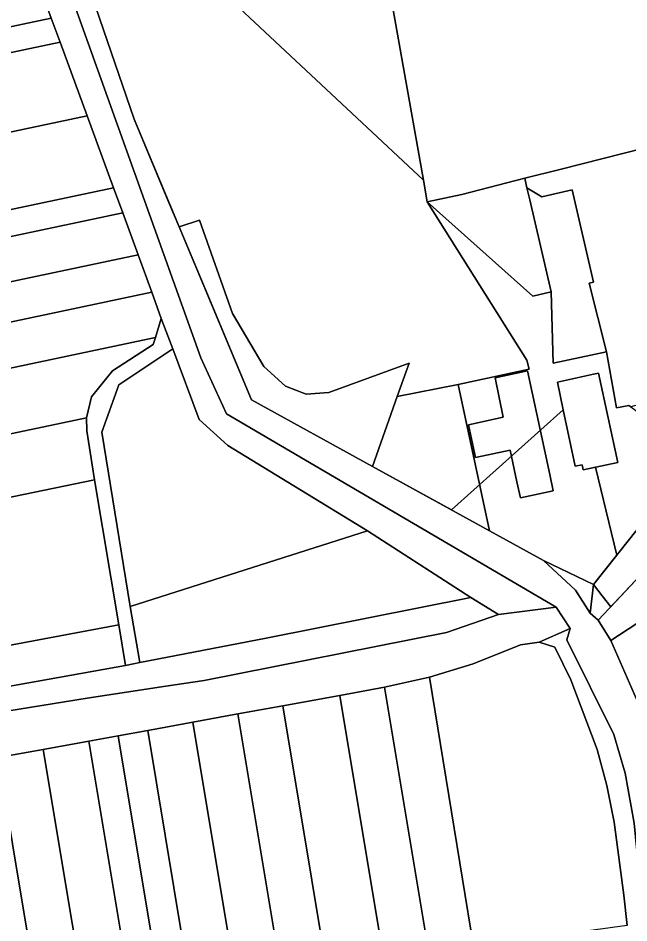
# Model space of a CAD drawing. Extents: x -521939 to -516426, y -1197857 to -1189551.
# Drawn here: x -520218 to -520049.5, y -1192052 to -1191802.6 of the extents above; entities that cross this region are included whole.
import ezdxf

# ---------------------------------------------------------------- set-up
doc = ezdxf.new("R2010")
doc.units = 0
for name, color, linetype in [('95560013', 7, 'Continuous'), ('95590013', 7, 'Continuous'), ('95600013', 7, 'Continuous'), ('95610013', 7, 'Continuous'), ('95630013', 7, 'Continuous'), ('95640013', 7, 'Continuous'), ('95660013', 7, 'Continuous')]:
    doc.layers.add(name, color=color, linetype=linetype)

msp = doc.modelspace()

# ---------------------------------------------------------------- linework, layer by layer
at = {"layer": '95560013'}
for points in [[(-520212.09, -1191793.64), (-520208.82, -1191802.6), (-520316.19, -1191825.28), (-520491.4, -1191862.29), (-520494.97, -1191853.41), (-520320.14, -1191816.47)], [(-520208.82, -1191802.6), (-520206.37, -1191809.18), (-520311.47, -1191831.39), (-520488.64, -1191868.83), (-520491.4, -1191862.29), (-520316.19, -1191825.28)], [(-520488.64, -1191868.83), (-520311.47, -1191831.39), (-520206.37, -1191809.18), (-520198.94, -1191829.5), (-520304.62, -1191851.84), (-520480.17, -1191888.95)], [(-520480.17, -1191888.95), (-520304.62, -1191851.84), (-520198.94, -1191829.5), (-520191.65, -1191849.36), (-520296.57, -1191871.53), (-520471.91, -1191908.58)], [(-520191.65, -1191849.36), (-520189.11, -1191856.3), (-520293.48, -1191878.35), (-520469.56, -1191915.55), (-520471.91, -1191908.58), (-520296.57, -1191871.53)], [(-520469.56, -1191915.55), (-520293.48, -1191878.35), (-520189.11, -1191856.3), (-520184.9, -1191867.82), (-520292.52, -1191890.54), (-520465.65, -1191927.09)], [(-520465.65, -1191927.09), (-520292.52, -1191890.54), (-520184.9, -1191867.82), (-520181.1, -1191878.13), (-520288.06, -1191900.72), (-520462.16, -1191937.49)], [(-520462.16, -1191937.49), (-520288.06, -1191900.72), (-520181.1, -1191878.13), (-520178.47, -1191885.43), (-520180.11, -1191890.66), (-520280.68, -1191911.88), (-520458.36, -1191949.37)], [(-520180.11, -1191890.66), (-520180.75, -1191892.59), (-520191.96, -1191899.85), (-520197.7, -1191907.02), (-520199.08, -1191912.75), (-520273.89, -1191928.47), (-520451.54, -1191965.8), (-520455.86, -1191955.88), (-520458.36, -1191949.37), (-520280.68, -1191911.88)], [(-520199.08, -1191912.75), (-520199.04, -1191916.38), (-520196.87, -1191929.87), (-520266.88, -1191944.28), (-520444.65, -1191980.87), (-520451.54, -1191965.8), (-520273.89, -1191928.47)], [(-520444.65, -1191980.87), (-520266.88, -1191944.28), (-520196.87, -1191929.87), (-520190.23, -1191969.88), (-520252.1, -1191981.47), (-520430.29, -1192014.85)], [(-520190.23, -1191969.88), (-520188.39, -1191981.03), (-520249.07, -1191991.95), (-520426.72, -1192023.92), (-520430.29, -1192014.85), (-520252.1, -1191981.47)], [(-520074.25, -1191974.62), (-520069.93, -1191975.99), (-520065.48, -1191985.04), (-520058.25, -1192004.27), (-520055.59, -1192014.2), (-520053.58, -1192024.28), (-520050.85, -1192044.4), (-520050, -1192052.77), (-520078.17, -1192056.59), (-520092.32, -1192058.51), (-520104.53, -1191984.27), (-520092.41, -1191980.61), (-520079.34, -1191975.35)], [(-520104.53, -1191984.27), (-520092.32, -1192058.51), (-520080.44, -1192130.77), (-520082.74, -1192131.11), (-520092.61, -1192132.65), (-520116.89, -1191987.05)], [(-520092.61, -1192132.65), (-520094.02, -1192132.87), (-520105.01, -1192134.58), (-520129.2, -1191989.31), (-520116.89, -1191987.05)], [(-520105.01, -1192134.58), (-520120.86, -1192136.96), (-520144.97, -1191992.17), (-520129.2, -1191989.31)], [(-520144.97, -1191992.17), (-520120.86, -1192136.96), (-520133.28, -1192138.89), (-520157.4, -1191994.44)], [(-520169.8, -1191996.69), (-520157.4, -1191994.44), (-520133.28, -1192138.89), (-520145.79, -1192140.84)], [(-520169.8, -1191996.69), (-520145.79, -1192140.84), (-520158.33, -1192142.75), (-520182.23, -1191998.96)], [(-520190.36, -1192000.43), (-520166.46, -1192144.01), (-520174.6, -1192145.3), (-520198.5, -1192001.91)], [(-520190.36, -1192000.43), (-520182.23, -1191998.96), (-520158.33, -1192142.75), (-520166.46, -1192144.01)], [(-520174.6, -1192145.3), (-520181.22, -1192146.35), (-520187.16, -1192147.28), (-520211.03, -1192004.19), (-520198.5, -1192001.91)], [(-520211.03, -1192004.19), (-520187.16, -1192147.28), (-520191.47, -1192147.94), (-520199.78, -1192149.23), (-520223.56, -1192006.45)], [(-520199.78, -1192149.23), (-520201.41, -1192149.49), (-520215.16, -1192151.61), (-520225.18, -1192153.13), (-520235.26, -1192154.29), (-520236.02, -1192154.38), (-520259.31, -1192014.22), (-520223.56, -1192006.45)]]:
    msp.add_lwpolyline(points, close=True, dxfattribs=at)
at = {"layer": '95590013'}
for points in [[(-520054.46, -1191974.14), (-520057.98, -1191968.6), (-520028.75, -1191937.49), (-520023.97, -1191944.31), (-520019.18, -1191951.14)], [(-520047.42, -1191990.31), (-520054.46, -1191974.14), (-520019.18, -1191951.14), (-520012.39, -1191946.73), (-520002.29, -1191960.9)]]:
    msp.add_lwpolyline(points, close=True, dxfattribs=at)
at = {"layer": '95600013'}
msp.add_lwpolyline([(-520175.34, -1191893.79), (-520167.99, -1191913.27), (-520160.11, -1191920.38), (-520121.55, -1191943.96), (-520187.03, -1191964.79), (-520194.92, -1191916.77), (-520190.19, -1191903.65)], close=True, dxfattribs=at)
at = {"layer": '95610013'}
msp.add_lwpolyline([(-520121.55, -1191943.96), (-520093.1, -1191962.36), (-520149.53, -1191973.51), (-520184.43, -1191980.26), (-520187.03, -1191964.79)], close=True, dxfattribs=at)
at = {"layer": '95630013'}
for points in [[(-520203.95, -1191777.85), (-520185.99, -1191830.46), (-520173.54, -1191860.15), (-520153.55, -1191907.81), (-520120.2, -1191926.19), (-520087.95, -1191943.96), (-520073.07, -1191952.16), (-520064.17, -1191960.26), (-520060.15, -1191966.67), (-520057.98, -1191968.6), (-520054.46, -1191974.14), (-520047.42, -1191990.31), (-520045.7, -1192009.5), (-520041.45, -1192027.63), (-520040.74, -1192030.74), (-520040.45, -1192035.64), (-520038.17, -1192051.31), (-520036.61, -1192067.31)], [(-520035.65, -1192139.81), (-520045.89, -1192046.26), (-520048.04, -1192024.54), (-520050.49, -1192010.79), (-520053.59, -1192000.14), (-520066.59, -1191973.96), (-520065.72, -1191970.89), (-520069.51, -1191964.99), (-520160.5, -1191911.69), (-520167.61, -1191896.22), (-520208.83, -1191780.88)]]:
    msp.add_lwpolyline(points, dxfattribs=at)
at = {"layer": '95640013'}
for points in [[(-520171.08, -1191786.51), (-520185.24, -1191758.27), (-520099.5, -1191736.96), (-520095.39, -1191751.99), (-520091.89, -1191764.75), (-520119.69, -1191770.62), (-520114.94, -1191797.7), (-520106.18, -1191847.24)], [(-520158.8, -1191883.98), (-520167.91, -1191858.25), (-520173.54, -1191860.15), (-520185.99, -1191830.46), (-520203.95, -1191777.85), (-520205.83, -1191758.24), (-520201.52, -1191757.27), (-520197.9, -1191761.48), (-520189.75, -1191759.39), (-520185.24, -1191758.27), (-520171.08, -1191786.51), (-520106.18, -1191847.24), (-520105.09, -1191853.21), (-520077.68, -1191896.92), (-520076.97, -1191899.34), (-520096.56, -1191903.56), (-520113.38, -1191906.91), (-520110.14, -1191897.75), (-520132.22, -1191905.8), (-520138.48, -1191906.3), (-520144.23, -1191904.08), (-520150.16, -1191898.66)], [(-520114.94, -1191797.7), (-520084.71, -1191791.85), (-520037.58, -1191782.36), (-520032.53, -1191806.97), (-520029.72, -1191820.71), (-520027.04, -1191833.79), (-520044.99, -1191838.35), (-520068.5, -1191844.29), (-520078.22, -1191846.75), (-520095.58, -1191851.22), (-520105.09, -1191853.21), (-520106.18, -1191847.24)], [(-520048.95, -1191909.77), (-520049.52, -1191909.36), (-520052.87, -1191910.07), (-520055.63, -1191894.6), (-520060.42, -1191875.62), (-520059.28, -1191875.36), (-520065.11, -1191849.96), (-520073.52, -1191851.89), (-520077.6, -1191849.36), (-520078.22, -1191846.75), (-520068.5, -1191844.29), (-520044.99, -1191838.35), (-520027.04, -1191833.79), (-520014.4, -1191893.4), (-520007.5, -1191891.48), (-520005.16, -1191895.35), (-520008.2, -1191898.59)], [(-520105.09, -1191853.21), (-520095.58, -1191851.22), (-520078.22, -1191846.75), (-520077.6, -1191849.36), (-520076.81, -1191852.64), (-520070.92, -1191878.06), (-520075.98, -1191879.21)], [(-520055.63, -1191894.6), (-520070.35, -1191897.74), (-520070.92, -1191878.06), (-520076.81, -1191852.64), (-520077.6, -1191849.36), (-520073.52, -1191851.89), (-520065.11, -1191849.96), (-520059.28, -1191875.36), (-520060.42, -1191875.62)], [(-520059.24, -1191958.73), (-520073.07, -1191952.16), (-520087.95, -1191943.96), (-520096.56, -1191903.56), (-520076.97, -1191899.34), (-520077.68, -1191896.92), (-520105.09, -1191853.21), (-520075.98, -1191879.21), (-520070.92, -1191878.06), (-520070.35, -1191897.74), (-520055.63, -1191894.6), (-520052.87, -1191910.07), (-520049.52, -1191909.36), (-520048.95, -1191909.77), (-520030.81, -1191922.99), (-520052.53, -1191950.29), (-520056.08, -1191954.75)], [(-520110.14, -1191897.75), (-520113.38, -1191906.91), (-520120.2, -1191926.19), (-520153.55, -1191907.81), (-520173.54, -1191860.15), (-520167.91, -1191858.25), (-520158.8, -1191883.98), (-520150.16, -1191898.66), (-520144.23, -1191904.08), (-520138.48, -1191906.3), (-520132.22, -1191905.8)], [(-520180.11, -1191890.66), (-520178.47, -1191885.43), (-520175.34, -1191893.79), (-520190.19, -1191903.65), (-520194.92, -1191916.77), (-520187.03, -1191964.79), (-520184.43, -1191980.26), (-520186.17, -1191980.57), (-520188.39, -1191981.03), (-520190.23, -1191969.88), (-520196.87, -1191929.87), (-520199.04, -1191916.38), (-520199.08, -1191912.75), (-520197.7, -1191907.02), (-520191.96, -1191899.85), (-520180.75, -1191892.59)], [(-520017.32, -1191925.76), (-520022.26, -1191931.12), (-520028.75, -1191937.49), (-520057.98, -1191968.6), (-520060.15, -1191966.67), (-520059.24, -1191958.73), (-520056.08, -1191954.75), (-520052.53, -1191950.29), (-520030.81, -1191922.99), (-520015.01, -1191905.83), (-520008.2, -1191898.59), (-520005.16, -1191895.35), (-520000.5, -1191901.98), (-519998.7, -1191904.19)], [(-520093.69, -1191914.69), (-520091.77, -1191923.71), (-520082.2, -1191921.66), (-520080.37, -1191930.39), (-520079.41, -1191934.82), (-520070.34, -1191932.89), (-520071.28, -1191928.45), (-520077.44, -1191899.86), (-520086.35, -1191901.76), (-520084.12, -1191912.64)], [(-520070.34, -1191932.89), (-520079.41, -1191934.82), (-520080.37, -1191930.39), (-520082.2, -1191921.66), (-520091.77, -1191923.71), (-520093.69, -1191914.69), (-520084.12, -1191912.64), (-520086.35, -1191901.76), (-520077.44, -1191899.86), (-520071.28, -1191928.45)], [(-520069.22, -1191902.93), (-520067.59, -1191910.57), (-520064.27, -1191926.15), (-520062.36, -1191925.76), (-520062.08, -1191927.1), (-520052.56, -1191925.14), (-520057.82, -1191900.48), (-520059.26, -1191900.79)], [(-520064.27, -1191926.15), (-520067.59, -1191910.57), (-520069.22, -1191902.93), (-520059.26, -1191900.79), (-520057.82, -1191900.48), (-520052.56, -1191925.14), (-520062.08, -1191927.1), (-520062.36, -1191925.76)], [(-520120.2, -1191926.19), (-520113.38, -1191906.91), (-520096.56, -1191903.56), (-520087.95, -1191943.96)], [(-520060.15, -1191966.67), (-520064.17, -1191960.26), (-520073.07, -1191952.16), (-520059.24, -1191958.73)], [(-520426.95, -1192031.34), (-520426.72, -1192023.92), (-520249.07, -1191991.95), (-520188.39, -1191981.03), (-520186.17, -1191980.57), (-520184.43, -1191980.26), (-520149.53, -1191973.51), (-520093.1, -1191962.36), (-520085.46, -1191967.04), (-520099.84, -1191971.93), (-520166.67, -1191985.2), (-520177.25, -1191986.81), (-520198.94, -1191990.1), (-520280.31, -1192003.2), (-520364.5, -1192019.1)]]:
    msp.add_lwpolyline(points, close=True, dxfattribs=at)
for points in [[(-520222.47, -1191747.94), (-520208.83, -1191780.88), (-520167.61, -1191896.22), (-520160.5, -1191911.69), (-520069.51, -1191964.99), (-520085.46, -1191967.04), (-520093.1, -1191962.36), (-520121.55, -1191943.96), (-520160.11, -1191920.38), (-520167.99, -1191913.27), (-520175.34, -1191893.79), (-520178.47, -1191885.43), (-520181.1, -1191878.13), (-520184.9, -1191867.82), (-520189.11, -1191856.3), (-520191.65, -1191849.36), (-520198.94, -1191829.5), (-520206.37, -1191809.18), (-520208.82, -1191802.6), (-520212.09, -1191793.64), (-520216.35, -1191781.96), (-520219.86, -1191772.48)], [(-520280.31, -1192003.2), (-520198.94, -1191990.1), (-520177.25, -1191986.81), (-520166.67, -1191985.2), (-520099.84, -1191971.93), (-520085.46, -1191967.04), (-520069.51, -1191964.99), (-520065.72, -1191970.89), (-520074.25, -1191974.62), (-520079.34, -1191975.35), (-520092.41, -1191980.61), (-520104.53, -1191984.27), (-520116.89, -1191987.05), (-520129.2, -1191989.31), (-520144.97, -1191992.17), (-520157.4, -1191994.44), (-520169.8, -1191996.69), (-520182.23, -1191998.96), (-520190.36, -1192000.43), (-520198.5, -1192001.91), (-520211.03, -1192004.19), (-520223.56, -1192006.45)], [(-520050, -1192052.77), (-520050.85, -1192044.4), (-520053.58, -1192024.28), (-520055.59, -1192014.2), (-520058.25, -1192004.27), (-520065.48, -1191985.04), (-520069.93, -1191975.99), (-520074.25, -1191974.62), (-520065.72, -1191970.89), (-520066.59, -1191973.96), (-520053.59, -1192000.14), (-520050.49, -1192010.79), (-520048.04, -1192024.54), (-520045.89, -1192046.26), (-520035.65, -1192139.81)]]:
    msp.add_lwpolyline(points, dxfattribs=at)
at = {"layer": '95660013'}
for points in [[(-520031.07, -1191939.96), (-520054.47, -1191964.86), (-520056.83, -1191961.83), (-520059.24, -1191958.73), (-520052.8, -1191950.63), (-520058.67, -1191926.4), (-520062.08, -1191927.1), (-520062.36, -1191925.76), (-520064.27, -1191926.15), (-520067.59, -1191910.57), (-520098.44, -1191938.18), (-520120.2, -1191926.19), (-520153.55, -1191907.81), (-520165.18, -1191880.08), (-520173.54, -1191860.15), (-520176.65, -1191852.73), (-520185.99, -1191830.46), (-520203.95, -1191777.85)], [(-520203.95, -1191777.85), (-520185.99, -1191830.46), (-520176.65, -1191852.73), (-520173.54, -1191860.15), (-520165.18, -1191880.08), (-520153.55, -1191907.81), (-520120.2, -1191926.19), (-520098.44, -1191938.18), (-520067.59, -1191910.57), (-520064.27, -1191926.15), (-520062.36, -1191925.76), (-520062.08, -1191927.1), (-520058.67, -1191926.4), (-520052.8, -1191950.63), (-520059.24, -1191958.73), (-520056.83, -1191961.83), (-520054.47, -1191964.86), (-520031.07, -1191939.96)]]:
    msp.add_lwpolyline(points, dxfattribs=at)

doc.saveas('drawing.dxf')
